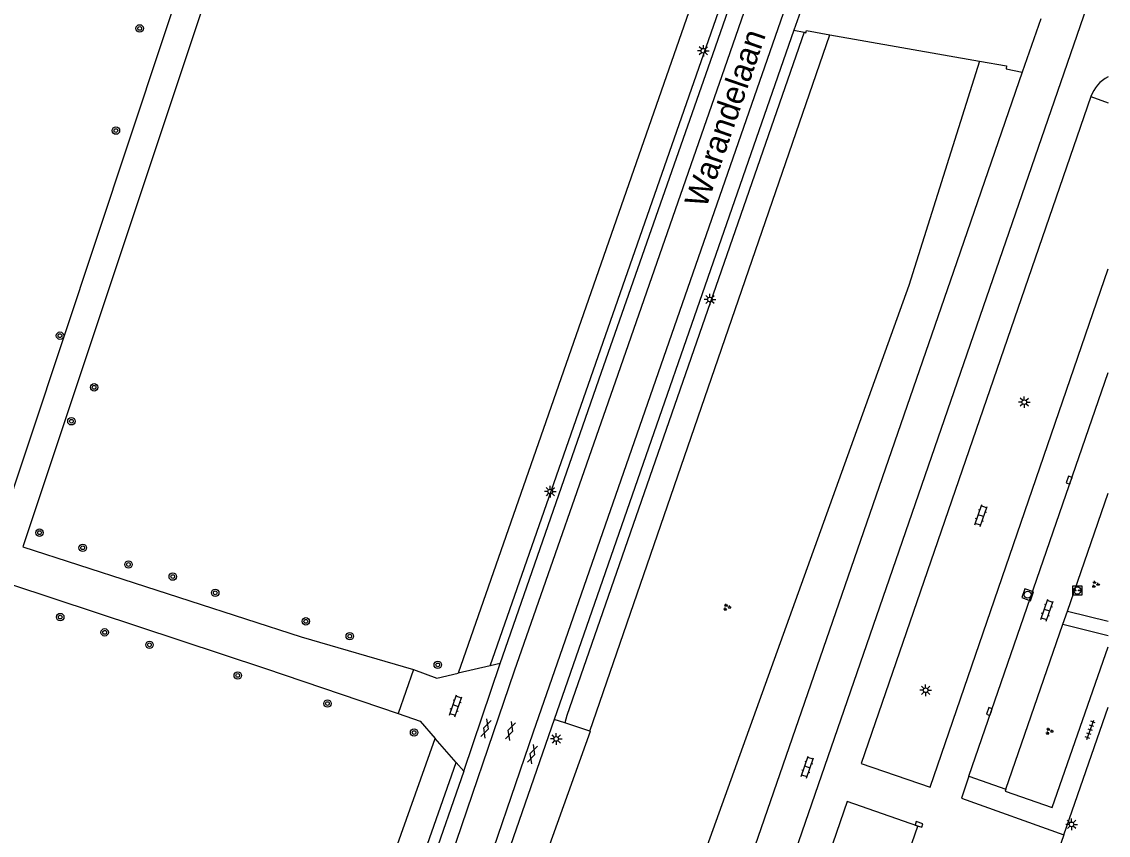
# Model space of a CAD drawing. Extents: x 128999 to 131010, y 395498 to 399007.
# Drawn here: x 130882.9 to 131000, y 397085.1 to 397172.7 of the extents above; entities that cross this region are included whole.
import ezdxf

# ---------------------------------------------------------------- set-up
doc = ezdxf.new("R2010")
doc.units = 0
for name, color, linetype in [('gg-anno-openbare ruimte label', 7, 'Continuous'), ('gg-knt-onverhard', 7, 'Continuous'), ('gg-knt-verharding', 7, 'Continuous'), ('gg-knt-verharding nz', 7, 'Continuous'), ('gt-grn-groengrens', 7, 'Continuous'), ('gt-grn-vlakafsluiter', 7, 'Continuous'), ('gt-symb-boom', 7, 'Continuous'), ('gt-symb-gesloten verharding', 7, 'Continuous'), ('gt-symb-groenvak', 7, 'Continuous'), ('gt-symb-klinker verharding', 7, 'Continuous'), ('gt-symb-kolk', 7, 'Continuous'), ('gt-symb-laadpunt elektrisch vervoer', 7, 'Continuous'), ('gt-symb-lichtmast', 7, 'Continuous'), ('gt-symb-rioolschacht', 7, 'Continuous'), ('gt-symb-tegel verharding', 7, 'Continuous')]:
    doc.layers.add(name, color=color, linetype=linetype)

# ---------------------------------------------------------------- blocks, each defined once
blk = doc.blocks.new('gt0-KL1')
at = {"layer": 'gt-symb-klinker verharding'}
for p, q in [((-1.15, 0.3), (1.15, 0.3)), ((-1, -0.3), (-1, 0.3)), ((-0.5, 0.3), (-0.5, 0.45)), ((0, -0.3), (0, 0.3)), ((0.5, 0.3), (0.5, 0.45)), ((1, -0.3), (1, 0.3)), ((-1.15, -0.3), (1.15, -0.3)), ((-0.5, -0.45), (-0.5, -0.3)), ((0.5, -0.45), (0.5, -0.3))]:
    blk.add_line(p, q, dxfattribs=at)
blk = doc.blocks.new('gt0-GRVAK')
at = {"layer": 'gt-symb-groenvak'}
for p, q in [((-0.11, 0.19), (-0.23, 0.24)), ((-0.18, 0.15), (0.09, 0.15)), ((-0.09, 0.21), (-0.16, 0.32)), ((-0.05, 0.21), (-0.05, 0.39)), ((0, 0.21), (0.06, 0.32)), ((0.01, 0.19), (0.13, 0.24)), ((0.26, -0.05), (0.2, 0.06)), ((0.31, -0.05), (0.31, 0.13)), ((0.35, -0.05), (0.41, 0.06)), ((-0.24, -0.23), (-0.36, -0.18)), ((-0.32, -0.26), (-0.05, -0.26)), ((-0.23, -0.21), (-0.29, -0.1)), ((-0.18, -0.2), (-0.18, -0.02)), ((-0.14, -0.21), (-0.07, -0.1)), ((-0.12, -0.23), (0, -0.18)), ((0.24, -0.07), (0.12, -0.02)), ((0.17, -0.11), (0.44, -0.11)), ((0.37, -0.07), (0.49, -0.02))]:
    blk.add_line(p, q, dxfattribs=at)
blk = doc.blocks.new('gt0-KOLK')
at = {"layer": 'gt-symb-kolk'}
blk.add_lwpolyline([(0, 0), (0.38, 0), (0.38, 0.4), (-0.38, 0.4), (-0.38, 0), (0, 0)], dxfattribs=at)
blk = doc.blocks.new('gt0-LMAST')
at = {"layer": 'gt-symb-lichtmast'}
for p, q in [((-0.18, 0.17), (-0.45, 0.44)), ((-0.01, 0.25), (-0.01, 0.62)), ((0.17, 0.17), (0.44, 0.44)), ((-0.26, 0), (-0.63, 0)), ((-0.18, -0.18), (-0.45, -0.45)), ((-0.01, -0.25), (-0.01, -0.63)), ((0.44, -0.45), (0.17, -0.18)), ((0.24, 0), (0.62, 0))]:
    blk.add_line(p, q, dxfattribs=at)
blk.add_circle((-0.01, 0), 0.25, dxfattribs=at)
blk = doc.blocks.new('gt0-LEV')
at = {"layer": 'gt-symb-laadpunt elektrisch vervoer'}
blk.add_lwpolyline([(-0.49, 0.5), (0.49, 0.5), (0.49, -0.5), (-0.49, -0.5)], close=True, dxfattribs=at)
for centre, radius in [((0, 0), 0.393), ((-0.19, 0), 0.0566), ((0.19, 0), 0.0566)]:
    blk.add_circle(centre, radius, dxfattribs=at)
blk = doc.blocks.new('gt0-TEG1')
at = {"layer": 'gt-symb-tegel verharding'}
for p, q in [((-1.12, 0), (1.12, 0)), ((-0.9, -0.25), (-0.9, 0.25)), ((-0.45, -0.25), (-0.45, 0.25)), ((0, -0.25), (0, 0.25)), ((0.45, -0.25), (0.45, 0.25)), ((0.9, -0.25), (0.9, 0.25))]:
    blk.add_line(p, q, dxfattribs=at)
blk = doc.blocks.new('gt0-GESVH1')
at = {"layer": 'gt-symb-gesloten verharding'}
for p, q in [((-0.99, -0.26), (0.01, 0.24)), ((0.01, -0.26), (-0.99, 0.24)), ((0.01, 0.24), (1.01, -0.26)), ((1.01, 0.24), (0.01, -0.26))]:
    blk.add_line(p, q, dxfattribs=at)
blk = doc.blocks.new('gt0-RS')
at = {"layer": 'gt-symb-rioolschacht'}
blk.add_lwpolyline([(-0.5, -0.5), (0.5, -0.5), (0.5, 0.5), (-0.5, 0.5)], close=True, dxfattribs=at)
blk.add_circle((0, 0), 0.375, dxfattribs=at)
blk = doc.blocks.new('gt0-BOOM')
at = {"layer": 'gt-symb-boom'}
for radius in [0.4, 0.2]:
    blk.add_circle((0, 0), radius, dxfattribs=at)

msp = doc.modelspace()

# ---------------------------------------------------------------- linework, layer by layer
at = {"layer": 'gg-knt-onverhard'}
for points in [[(130901.7, 397181.59), (130880.22, 397117.04), (130825.59, 397134.69), (130875.28, 397285.98), (130886.04, 397315.21)], [(130943.91, 397296.68), (130937.57, 397279.65), (130883.07, 397116.12), (130913.04, 397106.44), (130925.14, 397102.91)], [(130775.1, 397147.39), (130821.56, 397132.02), (130778.46, 397000), (130769.36, 396977.01), (130768.67, 396971.22), (130772.08, 396967.04), (130814.22, 396944.33), (130820.38, 396943.1), (130824.97, 396944.4), (130827.66, 396950.12), (130881.74, 397112.12), (130909.21, 397103.04), (130923.51, 397098.17)]]:
    msp.add_lwpolyline(points, dxfattribs=at)
at = {"layer": 'gg-knt-verharding'}
for p, q in [((130968.2, 397177.73), (130966.14, 397171.8)), ((130992.73, 397173.02), (130990.74, 397167.26)), ((130966.14, 397171.8), (130940.31, 397097.55)), ((130966.14, 397171.8), (130967.25, 397171.56)), ((130970.01, 397171.3), (130986.13, 397168.46)), ((130998.12, 397164.63), (131000, 397163.95)), ((130995.59, 397109.19), (131000, 397121.92)), ((130995.59, 397109.19), (131000, 397108.14)), ((130988.96, 397090.03), (130995.12, 397107.81)), ((130995.12, 397107.81), (131000, 397106.57)), ((130933.4, 397103.32), (130929.95, 397102.53)), ((130930.57, 397091.98), (130934.49, 397103.57)), ((130934.49, 397103.57), (130933.4, 397103.32)), ((130925.14, 397102.91), (130923.51, 397098.17)), ((130995.2, 397085.12), (131000, 397098.87)), ((130929.76, 397092.91), (130927.48, 397095.5)), ((130930.57, 397091.98), (130929.76, 397092.91)), ((130984.99, 397091.43), (130988.96, 397090.03))]:
    msp.add_line(p, q, dxfattribs=at)
for points in [[(130934.49, 397103.57), (130945.41, 397134.94), (130957.38, 397169.16), (130968.1, 397199.94)], [(130967.25, 397171.56), (130967.41, 397171.52), (130967.5, 397171.74), (130970.01, 397171.3)], [(130986.13, 397168.46), (130989.02, 397167.96), (130988.99, 397167.64), (130990.74, 397167.26)], [(130990.74, 397167.26), (130983.34, 397145.78), (130935.84, 397008.48)], [(130988.96, 397090.03), (130988.89, 397089.82), (130993.96, 397088.04), (131000, 397105.38)], [(130925.14, 397102.91), (130927.65, 397102), (130929.95, 397102.53)], [(130940.31, 397097.55), (130933.38, 397077.54), (130928.09, 397063.2), (130922.72, 397050.64), (130916.21, 397037.86), (130909.18, 397025.86), (130901.5, 397014.06), (130893.34, 397002.84), (130890.69, 396999.63)], [(130923.51, 397098.17), (130925.85, 397097.35), (130927.48, 397095.5)], [(130930.57, 397091.98), (130926.95, 397081.55), (130923.54, 397072.11), (130920.14, 397063.27), (130914.29, 397050.44), (130907.46, 397037.27), (130903.81, 397031.16), (130899.79, 397024.82), (130891.97, 397013.41), (130886.14, 397005.53), (130879.93, 396997.92), (130873.26, 396990.7), (130863.49, 396980.66), (130855.34, 396971.98), (130845.89, 396961.67)], [(130984.99, 397091.43), (130984.17, 397089.05), (130995.2, 397085.12)], [(130995.2, 397085.12), (130987.85, 397064.08), (130965.34, 396998.49), (130964.36, 396998.82)]]:
    msp.add_lwpolyline(points, dxfattribs=at)
msp.add_arc((131001.79, 397163.31), 3.9, 117.3709, 160.2459, dxfattribs=at)
at = {"layer": 'gg-knt-verharding nz'}
for p, q in [((130939.98, 397007.08), (131000, 397180.99)), ((130984.99, 397091.43), (131000, 397134.93))]:
    msp.add_line(p, q, dxfattribs=at)
for points in [[(130847.29, 396960.6), (130856.65, 396970.94), (130864.89, 396979.59), (130874.55, 396989.59), (130881.23, 396996.92), (130887.54, 397004.57), (130893.44, 397012.57), (130901.28, 397024.03), (130905.31, 397030.29), (130909.1, 397036.69), (130915.95, 397049.9), (130921.63, 397062.56), (130925.27, 397071.82), (130928.66, 397081.15), (130936.04, 397102.77), (130947.19, 397134.74), (130958.97, 397168.56), (130971.38, 397204.27), (130983.4, 397238.95), (130990.26, 397258.9)], [(130853.02, 396960.93), (130863.8, 396972.66), (130873.51, 396982.67), (130882.98, 396992.91), (130891.87, 397003.69), (130900.06, 397015.02), (130907.69, 397026.71), (130914.77, 397038.74), (130921.11, 397051.18), (130926.6, 397064.04), (130931.86, 397078.05), (130938.07, 397096.21), (130971.04, 397191.01), (130987.59, 397238.3), (130994.39, 397257.33)], [(130998.12, 397164.63), (130973.39, 397092.79), (130980.82, 397090.24), (131000, 397146.09)], [(130953.66, 397011.49), (130979.49, 397086.06), (130971.87, 397088.71), (130946.19, 397014.05)]]:
    msp.add_lwpolyline(points, dxfattribs=at)
at = {"layer": 'gt-grn-groengrens'}
for p, q in [((130964.38, 397201.18), (130929.95, 397102.53)), ((130933.4, 397103.32), (130967.23, 397200.23)), ((130944.13, 397096.27), (130970.01, 397171.3)), ((130941.44, 397097.17), (130940.31, 397097.55)), ((130944.13, 397096.27), (130941.44, 397097.17))]:
    msp.add_line(p, q, dxfattribs=at)
for points in [[(130967.25, 397171.56), (130941.68, 397097.95), (130941.44, 397097.17)], [(130986.13, 397168.46), (130978.53, 397144.29), (130930.31, 397010.47)], [(130944.13, 397096.27), (130944.18, 397096.25), (130936.56, 397075.01), (130932.96, 397065.1), (130929.26, 397056.1), (130924.62, 397046.05), (130921.25, 397039.23), (130913.3, 397025.08), (130904.67, 397011.64), (130899.05, 397003.95), (130893.24, 396996.54)], [(130803.8, 396913.52), (130814.02, 396928.12), (130824.63, 396942.16), (130833.96, 396953.76), (130842.68, 396963.99), (130856.12, 396978.94), (130870.53, 396993.44), (130878.63, 397002.61), (130885.29, 397011.04), (130891.56, 397019.96), (130897.12, 397028.06), (130902.16, 397036.49), (130905.14, 397041.52), (130913.97, 397059.33), (130917.46, 397067.3), (130927.48, 397095.5)], [(130806.94, 396912.92), (130816.73, 396926.85), (130821.72, 396933.07), (130828.15, 396941.72), (130830.17, 396944.34), (130836.74, 396952.29), (130845.86, 396963.11), (130853.1, 396971.27), (130858.31, 396976.93), (130871.12, 396989.75), (130871.65, 396990.34), (130872.32, 396991), (130881.21, 397000.9), (130886.76, 397008.09), (130893.14, 397016.89), (130900.61, 397027.77), (130907.83, 397040.23), (130914.18, 397052.72), (130918.81, 397062.64), (130922.86, 397073.27), (130929.76, 397092.91)]]:
    msp.add_lwpolyline(points, dxfattribs=at)
at = {"layer": 'gt-grn-vlakafsluiter'}
msp.add_line((130995.12, 397107.81), (130995.59, 397109.19), dxfattribs=at)

# ---------------------------------------------------------------- block references
at = {"layer": 'gt-symb-boom'}
for p in [(130895.65, 397171.98), (130893.09, 397160.97), (130887.06, 397138.88), (130890.74, 397133.32), (130888.29, 397129.66), (130884.86, 397117.66), (130889.51, 397116.03), (130894.44, 397114.23), (130899.21, 397112.93), (130903.79, 397111.18), (130887.09, 397108.57), (130913.55, 397108.11), (130891.88, 397106.92), (130918.28, 397106.51), (130896.7, 397105.58), (130927.76, 397103.42), (130906.21, 397102.28), (130915.88, 397099.25), (130925.21, 397096.13)]:
    msp.add_blockref('gt0-BOOM', p, dxfattribs=at)
at = {"layer": 'gt-symb-gesloten verharding'}
for p, rotation in [((130932.94, 397096.56), 71.81873102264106), ((130935.58, 397096.3), 71.81873102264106), ((130937.95, 397093.79), 71.81873102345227)]:
    msp.add_blockref('gt0-GESVH1', p, dxfattribs=dict(at, rotation=rotation))
at = {"layer": 'gt-symb-groenvak'}
for p, rotation in [((130998.6, 397112.08), 7.352379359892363), ((130958.9, 397109.63), 7.352379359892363), ((130993.62, 397096.27), 7.352379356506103)]:
    msp.add_blockref('gt0-GRVAK', p, dxfattribs=dict(at, rotation=rotation))
at = {"layer": 'gt-symb-klinker verharding'}
for p, rotation in [((130986.28, 397119.5), 70.96692019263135), ((130993.41, 397109.3), 70.78568813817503), ((130929.7, 397099), 71.09393900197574), ((130967.59, 397092.4), 70.96692019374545)]:
    msp.add_blockref('gt0-KL1', p, dxfattribs=dict(at, rotation=rotation))
at = {"layer": 'gt-symb-kolk'}
for p, rotation in [((130995.97, 397123.24), 70.78568813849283), ((130987.37, 397098.33), 70.85862620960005), ((130979.54, 397086.05), -18.235691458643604)]:
    msp.add_blockref('gt0-KOLK', p, dxfattribs=dict(at, rotation=rotation))
at = {"layer": 'gt-symb-laadpunt elektrisch vervoer'}
msp.add_blockref('gt0-LEV', (130996.66, 397111.44), dxfattribs=at)
at = {"layer": 'gt-symb-lichtmast'}
for p in [(130956.39, 397169.57), (130957.09, 397142.78), (130990.96, 397131.72), (130939.89, 397122.09), (130980.33, 397100.68), (130940.53, 397095.44), (130996.05, 397086.24)]:
    msp.add_blockref('gt0-LMAST', p, dxfattribs=at)
at = {"layer": 'gt-symb-rioolschacht', "rotation": 70.91275549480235}
msp.add_blockref('gt0-RS', (130991.32, 397110.97), dxfattribs=at)
at = {"layer": 'gt-symb-tegel verharding', "rotation": 70.78568813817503}
msp.add_blockref('gt0-TEG1', (130998.06, 397096.42), dxfattribs=at)

# ---------------------------------------------------------------- texts
at = {"layer": 'gg-anno-openbare ruimte label'}
msp.add_text('Warandelaan', height=2.5, rotation=71, dxfattribs=at).set_placement((130956.66, 397152.51))

doc.saveas('drawing.dxf')
